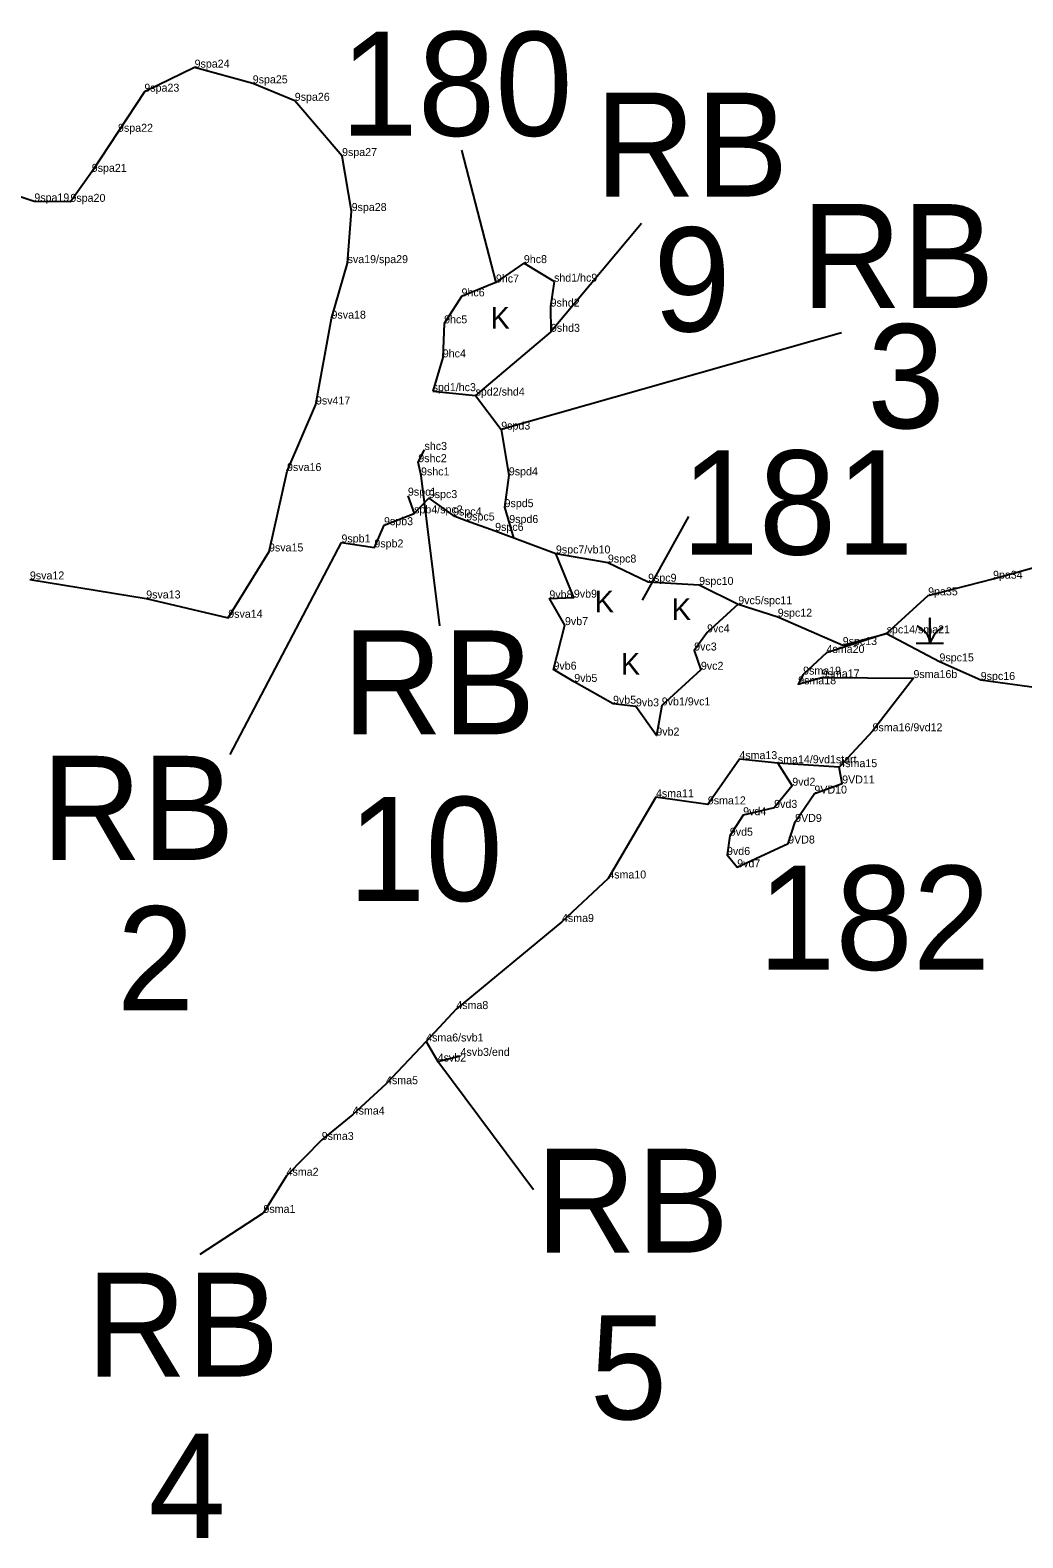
# Model space of a CAD drawing. Extents: x 2072529 to 2268796, y 436423 to 470397.
# Drawn here: x 2210547 to 2211171, y 448317 to 449263 of the extents above; entities that cross this region are included whole.
import ezdxf

# ---------------------------------------------------------------- set-up
doc = ezdxf.new("R2010")
doc.units = 0
for name, color, linetype in [('Default', 7, 'Continuous'), ('Exist Environmental Wetland Boundary', 7, 'Continuous'), ('Exist Environmental Wetland Boundary Cogo Comment', 7, 'Continuous'), ('Exist Environmental Wetland Boundary Cogo Point CELL', 7, 'Continuous'), ('Exist Hydro Jurisdictional Stream or Body of Water NEU Mitigable', 7, 'Continuous'), ('Exist Hydro Jurisdictional Stream or Body of Water NEU Mitigable Cogo Comment', 7, 'Continuous'), ('Exist Hydro Swamp or Marsh', 7, 'Continuous')]:
    doc.layers.add(name, color=color, linetype=linetype)

msp = doc.modelspace()

# ---------------------------------------------------------------- linework, layer by layer
at = {"layer": 'Default'}
for p, q in [((2210818.25, 449187.87), (2210839.78, 449104.75)), ((2210931.08, 449141.8), (2210874.3, 449073.8)), ((2211056.59, 449073.16), (2210843.09, 449012.44)), ((2210804.62, 448889.35), (2210792.77, 448983.68)), ((2210960.69, 448957.99), (2210931.55, 448905.33)), ((2210672.99, 448808.49), (2210742.84, 448941.61)), ((2210863.38, 448535.36), (2210803.23, 448615.83)), ((2210654.19, 448494.93), (2210693.87, 448520.83))]:
    msp.add_line(p, q, dxfattribs=at)
at = {"layer": 'Exist Environmental Wetland Boundary'}
for points in [[(2210876.25, 449105.29), (2210857.31, 449116.91), (2210839.78, 449104.75), (2210818.2, 449096.04), (2210807.27, 449079.1), (2210806.43, 449057.74), (2210800.08, 449036.57)], [(2210991.9, 448902.83), (2210972.28, 448885.16), (2210964.23, 448873.78), (2210968.44, 448861.71), (2210943.87, 448839.33), (2210940.46, 448820.42), (2210927.64, 448838.74), (2210913.28, 448840.39), (2210888.94, 448854.08), (2210875.91, 448861.78), (2210883.1, 448889.73), (2210873.33, 448906.49), (2210888.71, 448906.96), (2210877.43, 448934.7)], [(2211085.01, 448884.55), (2211111.06, 448908.4), (2211151.79, 448918.84), (2211183.5, 448927.48)], [(2211016.73, 448803.02), (2211025.79, 448788.92), (2211014.4, 448775.03), (2210994.96, 448770.42), (2210986.59, 448757.55), (2210984.83, 448745.47), (2210991.23, 448737.74), (2211023.22, 448752.66), (2211027.58, 448766.22), (2211039.66, 448784.01), (2211057.09, 448790.35), (2211055.29, 448800.59)]]:
    msp.add_lwpolyline(points, dxfattribs=at)
at = {"layer": 'Exist Environmental Wetland Boundary Cogo Point CELL'}
for p, q in [((2210650.64, 449239.62), (2210650.64, 449239.62)), ((2210687.14, 449229.73), (2210687.14, 449229.73)), ((2210619.12, 449224.51), (2210619.12, 449224.51)), ((2210713.52, 449218.79), (2210713.52, 449218.79)), ((2210602.58, 449199.33), (2210602.58, 449199.33)), ((2210743.22, 449184.11), (2210743.22, 449184.11)), ((2210586.11, 449174.18), (2210586.11, 449174.18)), ((2210550.05, 449155.63), (2210550.05, 449155.63)), ((2210572.74, 449155.36), (2210572.74, 449155.36)), ((2210749.23, 449149.61), (2210749.23, 449149.61)), ((2210746.69, 449116.91), (2210746.69, 449116.91)), ((2210857.31, 449116.91), (2210857.31, 449116.91)), ((2210839.78, 449104.75), (2210839.78, 449104.75)), ((2210876.25, 449105.29), (2210876.25, 449105.29)), ((2210876.25, 449105.29), (2210876.25, 449105.29)), ((2210876.25, 449105.29), (2210876.25, 449105.29)), ((2210818.2, 449096.04), (2210818.2, 449096.04)), ((2210874.11, 449089.62), (2210874.11, 449089.62)), ((2210736.58, 449082.05), (2210736.58, 449082.05)), ((2210807.27, 449079.1), (2210807.27, 449079.1)), ((2210874.3, 449073.8), (2210874.3, 449073.8)), ((2210806.43, 449057.74), (2210806.43, 449057.74)), ((2210726.82, 449028.2), (2210726.82, 449028.2)), ((2210800.08, 449036.57), (2210800.08, 449036.57)), ((2210800.08, 449036.57), (2210800.08, 449036.57)), ((2210827, 449033.77), (2210827, 449033.77)), ((2210843.09, 449012.44), (2210843.09, 449012.44)), ((2210794.95, 448999.65), (2210794.95, 448999.65)), ((2210791.05, 448991.98), (2210791.05, 448991.98)), ((2210708.67, 448986.41), (2210708.67, 448986.41)), ((2210792.77, 448983.68), (2210792.77, 448983.68)), ((2210847.87, 448983.74), (2210847.87, 448983.74)), ((2210784.54, 448970.96), (2210784.54, 448970.96)), ((2210797.66, 448969.45), (2210797.66, 448969.45)), ((2210845.21, 448963.75), (2210845.21, 448963.75)), ((2210769.53, 448952.44), (2210769.53, 448952.44)), ((2210788.41, 448959.84), (2210788.41, 448959.84)), ((2210812.92, 448958.55), (2210812.92, 448958.55)), ((2210821.14, 448955.38), (2210821.14, 448955.38)), ((2210848.13, 448953.82), (2210848.13, 448953.82)), ((2210839.3, 448948.88), (2210839.3, 448948.88)), ((2210697.35, 448935.97), (2210697.35, 448935.97)), ((2210742.84, 448941.61), (2210742.84, 448941.61)), ((2210763.49, 448938.49), (2210763.49, 448938.49)), ((2210877.43, 448934.7), (2210877.43, 448934.7)), ((2210877.43, 448934.7), (2210877.43, 448934.7)), ((2210910.06, 448928.99), (2210910.06, 448928.99)), ((2210935.28, 448916.97), (2210935.28, 448916.97)), ((2210967.33, 448914.98), (2210967.33, 448914.98)), ((2211151.79, 448918.84), (2211151.79, 448918.84)), ((2210620.28, 448906.46), (2210620.28, 448906.46)), ((2210873.33, 448906.49), (2210873.33, 448906.49)), ((2210888.71, 448906.96), (2210888.71, 448906.96)), ((2211111.06, 448908.4), (2211111.06, 448908.4)), ((2210991.9, 448902.83), (2210991.9, 448902.83)), ((2210991.9, 448902.83), (2210991.9, 448902.83)), ((2210671.78, 448894.33), (2210671.78, 448894.33)), ((2210883.1, 448889.73), (2210883.1, 448889.73)), ((2211016.69, 448895.01), (2211016.69, 448895.01)), ((2210972.28, 448885.16), (2210972.28, 448885.16)), ((2211057.44, 448877.22), (2211057.44, 448877.22)), ((2211085.01, 448884.55), (2211085.01, 448884.55)), ((2210964.23, 448873.78), (2210964.23, 448873.78)), ((2211047.31, 448872.27), (2211047.31, 448872.27)), ((2211118.18, 448866.96), (2211118.18, 448866.96)), ((2210875.91, 448861.78), (2210875.91, 448861.78)), ((2210968.44, 448861.71), (2210968.44, 448861.71)), ((2211032.6, 448858.69), (2211032.6, 448858.69)), ((2210888.94, 448854.08), (2210888.94, 448854.08)), ((2211029.49, 448852.57), (2211029.49, 448852.57)), ((2211044.22, 448856.88), (2211044.22, 448856.88)), ((2211101.85, 448856.49), (2211101.85, 448856.49)), ((2211144.08, 448855.3), (2211144.08, 448855.3)), ((2210913.28, 448840.39), (2210913.28, 448840.39)), ((2210927.64, 448838.74), (2210927.64, 448838.74)), ((2210943.87, 448839.33), (2210943.87, 448839.33)), ((2210940.46, 448820.42), (2210940.46, 448820.42)), ((2211076.17, 448823.1), (2211076.17, 448823.1)), ((2210992.57, 448805.62), (2210992.57, 448805.62)), ((2211016.73, 448803.02), (2211016.73, 448803.02)), ((2211016.73, 448803.02), (2211016.73, 448803.02)), ((2211055.29, 448800.59), (2211055.29, 448800.59)), ((2211025.79, 448788.92), (2211025.79, 448788.92)), ((2211039.66, 448784.01), (2211039.66, 448784.01)), ((2211057.09, 448790.35), (2211057.09, 448790.35)), ((2210940.21, 448781.65), (2210940.21, 448781.65)), ((2210972.78, 448777.21), (2210972.78, 448777.21)), ((2211014.4, 448775.03), (2211014.4, 448775.03)), ((2210994.96, 448770.42), (2210994.96, 448770.42)), ((2211027.58, 448766.22), (2211027.58, 448766.22)), ((2210986.59, 448757.55), (2210986.59, 448757.55)), ((2210984.83, 448745.47), (2210984.83, 448745.47)), ((2211023.22, 448752.66), (2211023.22, 448752.66)), ((2210991.23, 448737.74), (2210991.23, 448737.74)), ((2210910.29, 448730.72), (2210910.29, 448730.72)), ((2210881.22, 448703.41), (2210881.22, 448703.41)), ((2210814.92, 448648.75), (2210814.92, 448648.75)), ((2210795.99, 448628.42), (2210795.99, 448628.42)), ((2210803.23, 448615.83), (2210803.23, 448615.83)), ((2210817.58, 448619.39), (2210817.58, 448619.39)), ((2210770.78, 448601.62), (2210770.78, 448601.62)), ((2210749.87, 448582.56), (2210749.87, 448582.56)), ((2210730.44, 448566.61), (2210730.44, 448566.61)), ((2210708.37, 448544.17), (2210708.37, 448544.17)), ((2210693.87, 448520.83), (2210693.87, 448520.83))]:
    msp.add_line(p, q, dxfattribs=at)
at = {"layer": 'Exist Hydro Jurisdictional Stream or Body of Water NEU Mitigable'}
for points in [[(2210547.27, 448918.4), (2210620.28, 448906.46), (2210671.78, 448894.33), (2210697.35, 448935.97), (2210708.67, 448986.41), (2210726.82, 449028.2), (2210736.58, 449082.05), (2210746.69, 449116.91), (2210749.23, 449149.61), (2210743.22, 449184.11), (2210713.52, 449218.79), (2210687.14, 449229.73), (2210650.64, 449239.62), (2210619.12, 449224.51), (2210602.58, 449199.33), (2210586.11, 449174.18), (2210572.74, 449155.36), (2210550.05, 449155.63), (2210524.97, 449163.72)], [(2210876.25, 449105.29), (2210874.11, 449089.62), (2210874.3, 449073.8), (2210827, 449033.77)], [(2210800.08, 449036.57), (2210827, 449033.77), (2210843.09, 449012.44), (2210847.87, 448983.74), (2210845.21, 448963.75), (2210850.84, 448944.58)], [(2210792.77, 448983.68), (2210791.05, 448991.98), (2210794.95, 448999.65)], [(2210784.54, 448970.96), (2210788.41, 448959.84), (2210797.66, 448969.45), (2210812.92, 448958.55), (2210821.14, 448955.38), (2210839.3, 448948.88), (2210877.43, 448934.7), (2210910.06, 448928.99), (2210935.28, 448916.97), (2210967.33, 448914.98), (2210991.91, 448902.83), (2211016.69, 448895.01), (2211057.44, 448877.22), (2211085.01, 448884.55), (2211047.31, 448872.27), (2211032.6, 448858.69), (2211029.49, 448852.57), (2211044.22, 448856.88), (2211101.85, 448856.49), (2211076.17, 448823.1), (2211055.29, 448800.59), (2211016.73, 448803.02), (2210992.57, 448805.62), (2210972.78, 448777.21), (2210940.21, 448781.65), (2210910.29, 448730.72), (2210881.22, 448703.41), (2210814.92, 448648.75), (2210795.99, 448628.42), (2210803.23, 448615.83), (2210817.58, 448619.39)], [(2210742.84, 448941.61), (2210763.49, 448938.49), (2210769.53, 448952.44), (2210788.41, 448959.84)], [(2211085.01, 448884.55), (2211118.18, 448866.96), (2211144.08, 448855.3), (2211180.75, 448850.29), (2211202.33, 448828.81), (2211246.34, 448818.4), (2211277.31, 448806.4), (2211307.15, 448794), (2211335.66, 448782.1), (2211408.43, 448759.67), (2211435.65, 448735.4), (2211471.72, 448727.78), (2211487.61, 448720.85), (2211521.83, 448705.11), (2211565.17, 448695.67)], [(2210795.99, 448628.42), (2210770.78, 448601.62), (2210749.87, 448582.56), (2210730.44, 448566.61), (2210708.37, 448544.17), (2210693.87, 448520.83)]]:
    msp.add_lwpolyline(points, dxfattribs=at)
at = {"layer": 'Exist Hydro Swamp or Marsh'}
msp.add_lwpolyline([(2211103.57, 448878.31), (2211112.18, 448878.31), (2211112.18, 448894.09), (2211112.18, 448878.31), (2211120.78, 448878.31)], dxfattribs=at)
for centre, radius, start, end in [((2211099.91, 448877.42), 12.3, 4.14034, 67.53497), ((2211130.42, 448872.25), 19.22, 122.12745, 161.62219)]:
    msp.add_arc(centre, radius, start, end, dxfattribs=at)

# ---------------------------------------------------------------- texts
at = {"layer": 'Default'}
for s, p in [('180', (2210742.16, 449196.8)), ('RB', (2210901.97, 449158.63)), ('RB', (2211031.42, 449088.68)), ('9', (2210938.58, 449074.02)), ('3', (2211072.87, 449013.29)), ('181', (2210956.15, 448933.99)), ('RB', (2210743.24, 448821.13)), ('RB', (2210554.42, 448742.35)), ('10', (2210746.92, 448716.59)), ('182', (2211004.26, 448673.39)), ('2', (2210601.82, 448647.92)), ('RB', (2210864.73, 448495.85)), ('RB', (2210582.55, 448418.08)), ('5', (2210898.66, 448391.31)), ('4', (2210621.67, 448316.9))]:
    msp.add_text(s, height=65.34, dxfattribs=at).set_placement(p)
at = {"layer": 'Exist Environmental Wetland Boundary Cogo Comment'}
for s, p in [('9hc8', (2210857.31, 449116.91)), ('9hc7', (2210839.78, 449104.75)), ('9hc6', (2210818.2, 449096.04)), ('9hc5', (2210807.27, 449079.1)), ('9hc4', (2210806.43, 449057.74)), ('9pa34', (2211151.79, 448918.84)), ('9vb8', (2210873.33, 448906.49)), ('9vb9', (2210888.71, 448906.96)), ('9pa35', (2211111.06, 448908.4)), ('9vb7', (2210883.1, 448889.73)), ('9vc4', (2210972.28, 448885.16)), ('9vc3', (2210964.23, 448873.78)), ('9vb6', (2210875.91, 448861.78)), ('9vb5', (2210888.94, 448854.08)), ('9vc2', (2210968.44, 448861.71)), ('9vb5', (2210913.28, 448840.39)), ('9vb3', (2210927.64, 448838.74)), ('9vb1/9vc1', (2210943.87, 448839.33)), ('9vb2', (2210940.46, 448820.42)), ('9vd2', (2211025.79, 448788.92)), ('9VD11', (2211057.09, 448790.35)), ('9VD10', (2211039.66, 448784.01)), ('9vd4', (2210994.96, 448770.42)), ('9vd3', (2211014.4, 448775.03)), ('9vd5', (2210986.59, 448757.55)), ('9VD9', (2211027.58, 448766.22)), ('9VD8', (2211023.22, 448752.66)), ('9vd6', (2210984.83, 448745.47)), ('9vd7', (2210991.23, 448737.74))]:
    msp.add_text(s, height=5, dxfattribs=at).set_placement(p)
at = {"layer": 'Exist Hydro Jurisdictional Stream or Body of Water NEU Mitigable Cogo Comment'}
for s, p in [('9spa24', (2210650.64, 449239.62)), ('9spa23', (2210619.12, 449224.51)), ('9spa25', (2210687.14, 449229.73)), ('9spa26', (2210713.52, 449218.79)), ('9spa22', (2210602.58, 449199.33)), ('9spa27', (2210743.22, 449184.11)), ('9spa21', (2210586.11, 449174.18)), ('9spa19', (2210550.05, 449155.63)), ('9spa20', (2210572.74, 449155.36)), ('9spa28', (2210749.23, 449149.61)), ('sva19/spa29', (2210746.69, 449116.91)), ('shd1/hc9', (2210876.25, 449105.29)), ('9shd2', (2210874.11, 449089.62)), ('9sva18', (2210736.58, 449082.05)), ('9shd3', (2210874.3, 449073.8)), ('spd1/hc3', (2210800.08, 449036.57)), ('spd1', (2210800.08, 449036.57)), ('spd2/shd4', (2210827, 449033.77)), ('9sv417', (2210726.82, 449028.2)), ('9spd3', (2210843.09, 449012.44)), ('shc3', (2210794.95, 448999.65)), ('9sva16', (2210708.67, 448986.41)), ('9shc2', (2210791.05, 448991.98)), ('9shc1', (2210792.77, 448983.68)), ('9spd4', (2210847.87, 448983.74)), ('9spc1', (2210784.54, 448970.96)), ('9spc3', (2210797.66, 448969.45)), ('spb4/spc2', (2210788.41, 448959.84)), ('9spc4', (2210812.92, 448958.55)), ('9spd5', (2210845.21, 448963.75)), ('9spb3', (2210769.53, 448952.44)), ('9spc5', (2210821.14, 448955.38)), ('9spc6', (2210839.3, 448948.88)), ('9spd6', (2210848.13, 448953.82)), ('9spb1', (2210742.84, 448941.61)), ('9spb2', (2210763.49, 448938.49)), ('9sva15', (2210697.35, 448935.97)), ('9spc7/vb10', (2210877.43, 448934.7)), ('9spc7', (2210877.43, 448934.7)), ('9spc8', (2210910.06, 448928.99)), ('9sva12', (2210547.27, 448918.4)), ('9spc9', (2210935.28, 448916.97)), ('9spc10', (2210967.33, 448914.98)), ('9sva13', (2210620.28, 448906.46)), ('9vc5/spc11', (2210991.9, 448902.83)), ('9sva14', (2210671.78, 448894.33)), ('9spc12', (2211016.69, 448895.01)), ('spc14/sma21', (2211085.01, 448884.55)), ('4sma20', (2211047.31, 448872.27)), ('9spc13', (2211057.44, 448877.22)), ('9spc15', (2211118.18, 448866.96)), ('9sma18', (2211029.49, 448852.57)), ('9sma19', (2211032.6, 448858.69)), ('9sma17', (2211044.22, 448856.88)), ('9sma16b', (2211101.85, 448856.49)), ('9spc16', (2211144.08, 448855.3)), ('9sma16/9vd12', (2211076.17, 448823.1)), ('4sma13', (2210992.57, 448805.62)), ('sma14/9vd1start', (2211016.73, 448803.02)), ('4sma15', (2211055.29, 448800.59)), ('4sma11', (2210940.21, 448781.65)), ('9sma12', (2210972.78, 448777.21)), ('4sma10', (2210910.29, 448730.72)), ('4sma9', (2210881.22, 448703.41)), ('4sma8', (2210814.92, 448648.75)), ('4sma6/svb1', (2210795.99, 448628.42)), ('4svb2', (2210803.23, 448615.83)), ('4svb3/end', (2210817.58, 448619.39)), ('4sma5', (2210770.78, 448601.62)), ('4sma4', (2210749.87, 448582.56)), ('9sma3', (2210730.44, 448566.61)), ('4sma2', (2210708.37, 448544.17)), ('9sma1', (2210693.87, 448520.83))]:
    msp.add_text(s, height=5, dxfattribs=at).set_placement(p)
at = {"layer": 'Exist Hydro Swamp or Marsh'}
for p in [(2210836.37, 449075.76), (2210901.71, 448897.83), (2210950.13, 448892.89), (2210918.17, 448858.58)]:
    msp.add_text('K', height=13.6, dxfattribs=at).set_placement(p)

doc.saveas('drawing.dxf')
